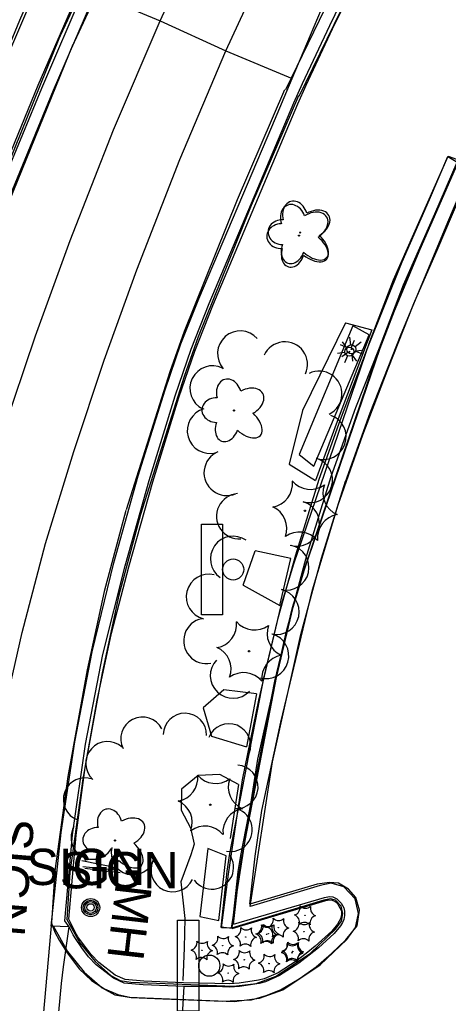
# Model space of a CAD drawing. Extents: x 588843 to 2552415, y 180129 to 269402.
# Drawn here: x 594760.9 to 594831.8, y 184873.1 to 185035.8 of the extents above; entities that cross this region are included whole.
import ezdxf

# ---------------------------------------------------------------- set-up
doc = ezdxf.new("R2010")
doc.units = 0
for name, color, linetype in [('Default', 7, 'Continuous'), ('E_DWY', 7, 'Continuous'), ('E_LAND_ShrubLine', 7, 'Continuous'), ('E_LAND_TreeLine_P', 7, 'Continuous'), ('E_LAND_Vegetation', 7, 'Continuous'), ('E_LTG', 7, 'Continuous'), ('E_MISCPROP_Planter', 7, 'Continuous'), ('E_PATH_Sidewalk', 7, 'Continuous'), ('E_RDWY_AsphConc', 7, 'Continuous'), ('E_RDWY_C_and_G', 7, 'Continuous'), ('E_RDWY_PavtEdge', 7, 'Continuous'), ('E_SGN', 7, 'Continuous'), ('E_SGN_Text', 7, 'Continuous'), ('E_STRUCT_Joint', 7, 'Continuous'), ('E_UTL_MH', 7, 'Continuous'), ('E_UTL_MH_Text', 7, 'Continuous')]:
    doc.layers.add(name, color=color, linetype=linetype)

# ---------------------------------------------------------------- blocks, each defined once
blk = doc.blocks.new('LPOL')
at = {"layer": 'Default'}
for p, q in [((-0.75, 1.3), (-2, 3.46)), ((0.75, 1.3), (2, 3.46)), ((-4, 0), (-1.5, 0)), ((1.5, 0), (4, 0)), ((-2, -3.46), (-0.75, -1.3)), ((2, -3.46), (0.75, -1.3))]:
    blk.add_line(p, q, dxfattribs=at)
for radius in [1.5, 1.5, 1.5, 0.125]:
    blk.add_circle((0, 0), radius, dxfattribs=at)
blk = doc.blocks.new('MHO')
at = {"layer": 'Default'}
for centre, radius in [((0.08, -0.12), 3), ((0.08, -0.12), 2.43), ((0.07, -0.15), 1.94), ((0.02, -0.16), 1.21)]:
    blk.add_circle(centre, radius, dxfattribs=at)
blk = doc.blocks.new('MHT')
at = {"layer": 'E_UTL_MH_Text'}
blk.add_text('MH', height=12, dxfattribs=at).set_placement((-9.81, -6))
blk = doc.blocks.new('SHRB_1')
at = {"layer": 'Default'}
blk.add_circle((0, 0), 0.0733, dxfattribs=at)
for centre, start, end in [((-4.19, 2.61), 285.188, 11.0001), ((-4.35, -2.32), 345.2113, 70.9762), ((0.16, 4.93), 225.2113, 310.9762), ((4.35, 2.32), 165.2113, 250.9762), ((-0.17, -4.93), 45.2113, 130.9762), ((4.18, -2.61), 105.2018, 190.9838)]:
    blk.add_arc(centre, 2.58, start, end, dxfattribs=at)
blk = doc.blocks.new('BSGN_1')
at = {"layer": 'Default'}
blk.add_text('SIGN', height=12, dxfattribs=at).set_placement((-18.56, -6))
blk = doc.blocks.new('DTRE_1_1')
at = {"layer": 'Default'}
blk.add_circle((-0.18, 0), 0.183, dxfattribs=at)
for centre, major_axis, ratio in [((-1.87, 5.32), (1.36, -4.98), 0.782863), ((4.06, 2.74), (-5.27, -2.93), 0.691916), ((-5.87, 0.15), (4.93, -0.12), 0.832022), ((3.54, -3.71), (-5.01, 4.58), 0.560249), ((-2.49, -5.24), (1.8, 4.86), 0.716896)]:
    blk.add_ellipse(centre, major_axis=major_axis, ratio=ratio, start_param=1.570796, end_param=4.712389, dxfattribs=at)
blk = doc.blocks.new('SGN_1')
at = {"layer": 'Default'}
blk.add_lwpolyline([(-3.5, -15), (-10.5, -15), (-10.5, 15), (-3.5, 15)], close=True, dxfattribs=at)
blk.add_circle((0, 0), 3.5, dxfattribs=at)
blk = doc.blocks.new('CTRE_1_1')
at = {"layer": 'Default'}
blk.add_circle((0, 0), 0.223, dxfattribs=at)
for centre, start, end in [((-11.97, 8.96), 280.2067, 5.9716), ((1.81, 14.92), 220.2113, 305.9762), ((13.83, 5.89), 160.2113, 245.9762), ((-13.83, -5.9), 340.2113, 65.9762), ((12.03, -9.04), 100.2511, 185.9272), ((-1.81, -14.93), 40.2113, 125.9762)]:
    blk.add_arc(centre, 7.87, start, end, dxfattribs=at)
blk = doc.blocks.new('LPOL_4')
at = {"layer": 'E_LTG'}
for p, q in [((-2.5, 4.3), (-6.6, 11.4)), ((2.5, 4.3), (6.6, 11.4)), ((-13.1, 0), (-4.9, 0)), ((4.9, 0), (13.1, 0)), ((-6.6, -11.4), (-2.5, -4.3)), ((6.6, -11.4), (2.5, -4.3))]:
    blk.add_line(p, q, dxfattribs=at)
for radius in [4.92, 4.92, 4.92, 0.41]:
    blk.add_circle((0, 0), radius, dxfattribs=at)
blk = doc.blocks.new('SIGN_3')
at = {"layer": 'E_SGN'}
blk.add_text('SIGN', height=39.37, dxfattribs=at).set_placement((-56.1, -19.7))
blk = doc.blocks.new('DTRE_4')
at = {"layer": 'E_LAND_Vegetation'}
blk.add_circle((-0.6, 0), 0.601, dxfattribs=at)
for centre, major_axis, ratio in [((-6.1, 17.5), (4.5, -16.3), 0.782863), ((13.3, 9), (-17.3, -9.6), 0.691916), ((-19.3, 0.5), (16.2, -0.4), 0.832022), ((11.6, -12.2), (-16.4, 15), 0.560249), ((-8.2, -17.2), (5.9, 15.9), 0.716896)]:
    blk.add_ellipse(centre, major_axis=major_axis, ratio=ratio, start_param=1.570796, end_param=4.712389, dxfattribs=at)

msp = doc.modelspace()

# ---------------------------------------------------------------- linework, layer by layer
at = {"layer": 'E_DWY'}
for points in [[(594812.39, 184960.2), (594816.48, 184971.63), (594821.65, 184984.69), (594829.53, 185003.63), (594833.21, 185012.2), (594849.12, 185005.19), (594850.27, 185005.27), (594851.11, 185006.05), (594851.57, 185006.94), (594851.86, 185008.3), (594851.32, 185016.44)], [(594814.75, 184959.36), (594818.82, 184970.75), (594823.97, 184983.75), (594831.83, 185002.65), (594834.51, 185008.89), (594848.68, 185002.65), (594851.33, 185002.84), (594853.13, 185004.52), (594853.95, 185006.1), (594854.37, 185008.12), (594853.81, 185016.6)], [(594766.15, 184886.39), (594766.7, 184884.88), (594767.43, 184883.57), (594768.76, 184881.47), (594770.72, 184878.83), (594772.79, 184876.9), (594774.93, 184875.53), (594777.15, 184874.56), (594779.34, 184874.1), (594784.56, 184873.87), (594794.49, 184873.47), (594799.23, 184873.7), (594801.63, 184874.39), (594804.01, 184875.37), (594807.13, 184877.18), (594809.93, 184879.14), (594812.47, 184881.35), (594814.8, 184883.63), (594816.71, 184885.96), (594817.07, 184888.54), (594816.47, 184890.6), (594815.25, 184891.99), (594813.62, 184892.99), (594812.11, 184893.09), (594810.11, 184892.83), (594798.96, 184889.53), (594799.83, 184897.45), (594800.96, 184905.02), (594804.09, 184919.59), (594809.32, 184941.47), (594813.57, 184955.52), (594817.62, 184967.09), (594821.82, 184978.08), (594826.05, 184988.8), (594830.07, 184998.04), (594834.66, 185008.8)], [(594768.63, 184887.12), (594770.88, 184883.11), (594773.38, 184880.04), (594776, 184877.75), (594777.5, 184876.91), (594779.26, 184876.61), (594796.27, 184875.94), (594799.98, 184876.41), (594803.3, 184877.62), (594808.99, 184881.41), (594813.09, 184885.36), (594814.09, 184886.71), (594814.35, 184887.97), (594814.08, 184889.17), (594813.13, 184890.16), (594812.28, 184890.4), (594811.2, 184890.2), (594795.95, 184885.56), (594800.26, 184913.5), (594804.99, 184934.68), (594808.43, 184947.41), (594812.39, 184960.2)], [(594766.45, 184885.91), (594768.8, 184881.7), (594771.57, 184878.29), (594774.55, 184875.7), (594776.65, 184874.52), (594779, 184874.12), (594796.37, 184873.44), (594800.58, 184873.97), (594804.43, 184875.37), (594810.57, 184879.46), (594814.98, 184883.7), (594816.43, 184885.67), (594816.91, 184887.99), (594816.37, 184890.4), (594814.47, 184892.38), (594812.4, 184892.97), (594810.6, 184892.63), (594799.02, 184889.11), (594802.72, 184913.04), (594807.41, 184934.08), (594810.83, 184946.72), (594814.78, 184959.46)]]:
    msp.add_lwpolyline(points, dxfattribs=at)
at = {"layer": 'E_LAND_ShrubLine'}
for points in [[(594807.12, 184963.86), (594809.56, 184961.95), (594818.67, 184983.67), (594815.98, 184985.11)], [(594790.67, 184887.48), (594793.84, 184886.8), (594795.02, 184897.51), (594791.99, 184898.73)]]:
    msp.add_lwpolyline(points, close=True, dxfattribs=at)
at = {"layer": 'E_LAND_TreeLine_P'}
for centre, radius, start, end in [((594797.38, 184980.54), 3.75, 41.559, 221.559), ((594804.75, 184978.74), 3.75, 335.9001, 155.9001), ((594792.81, 184974.78), 3.75, 64.0222, 244.0222), ((594810.43, 184973.91), 3.75, 296.3039, 116.3039), ((594792.36, 184967.78), 3.75, 105.3589, 285.3589), ((594811.12, 184966.78), 3.75, 251.0174, 71.0174), ((594795.13, 184960.83), 3.75, 112.9578, 292.9578), ((594808.87, 184959.64), 3.75, 253.2345, 73.2345), ((594797.2, 184953.65), 3.75, 94.3534, 274.3534), ((594806.71, 184952.46), 3.75, 253.2345, 73.2345), ((594796.2, 184946.61), 3.75, 54.7995, 234.7995), ((594804.98, 184945.18), 3.75, 257.6441, 77.6441), ((594792.19, 184940.34), 3.75, 76.1513, 256.1513), ((594803.37, 184937.86), 3.75, 257.6441, 77.6441), ((594791.77, 184933.04), 3.75, 101.583, 281.583), ((594801.65, 184930.57), 3.75, 254.0302, 74.0302), ((594796.17, 184927.31), 3.75, 136.6226, 316.6226), ((594788.22, 184917.49), 3.59, 358.9616, 178.9616), ((594781.22, 184916.86), 3.59, 27.0553, 207.0553), ((594795.51, 184915.75), 3.59, 338.3196, 158.3196), ((594775.42, 184912.81), 3.59, 47.8549, 227.8549), ((594796.73, 184908.92), 3.59, 265.8517, 85.8517), ((594771.72, 184906.82), 3.59, 69.7142, 249.7142), ((594795.78, 184901.82), 3.59, 259.2247, 79.2247), ((594772.99, 184900.53), 3.59, 149.994, 329.994), ((594779.62, 184897.95), 3.59, 165.0012, 345.0012), ((594786.21, 184895.14), 3.59, 154.5679, 334.5679), ((594792.68, 184895.59), 3.59, 215.7964, 35.7964)]:
    msp.add_arc(centre, radius, start, end, dxfattribs=at)
at = {"layer": 'E_MISCPROP_Planter'}
for points in [[(594814.75, 184985.63), (594807.64, 184971.12), (594805.45, 184962.29), (594809.79, 184959.56)], [(594814.75, 184985.63), (594819.12, 184984.47), (594813.41, 184969.34), (594809.79, 184959.56)], [(594797.84, 184942.24), (594803.91, 184938.89), (594805.74, 184946.66), (594799.82, 184947.95)], [(594797.84, 184942.24), (594799.82, 184947.95)], [(594800.05, 184924.29), (594794.64, 184924.94), (594791.26, 184922), (594792.63, 184917.32), (594798.42, 184915.55)], [(594800.05, 184924.29), (594798.42, 184915.55)], [(594797.07, 184909.32), (594794.01, 184910.96), (594790.43, 184910.8), (594787.67, 184908.55), (594787.6, 184905.08), (594789.14, 184902.16), (594789.78, 184899.44), (594789.23, 184897.69), (594787.57, 184893.23), (594788.23, 184887.13), (594788.1, 184882.3), (594787.87, 184876.87)], [(594797.07, 184909.32), (594795.7, 184900.36)]]:
    msp.add_lwpolyline(points, dxfattribs=at)
at = {"layer": 'E_PATH_Sidewalk'}
msp.add_lwpolyline([(594795.95, 184885.56), (594794.25, 184885.6), (594795.41, 184894.48), (594797.77, 184910.09), (594800.46, 184923.24), (594803.69, 184937.01), (594806.58, 184947.29), (594810.42, 184959.81), (594813.95, 184969.66), (594818.4, 184981.44), (594824.12, 184995.72), (594828.66, 185006.04), (594831.66, 185013.12), (594833.32, 185012.15)], dxfattribs=at)
at = {"layer": 'E_RDWY_AsphConc'}
for points in [[(594773.4, 185040.08), (594784.12, 185035.55), (594794.97, 185030.61), (594805.98, 185026.04)], [(594796.04, 184885.52), (594794.23, 184885.74), (594795.22, 184894.98), (594795.22, 184894.98), (594795.65, 184897.91), (594795.65, 184897.91), (594801.26, 184926.87), (594801.26, 184926.87), (594804.12, 184938.88), (594804.12, 184938.88), (594806.22, 184945.8), (594806.22, 184945.8), (594818.77, 184982.56), (594818.77, 184982.56), (594822.7, 184992.76), (594822.7, 184992.76), (594831.76, 185013.21), (594831.76, 185013.21)], [(594796.23, 184886.21), (594797.26, 184894.84), (594797.26, 184894.84), (594797.67, 184897.48), (594797.67, 184897.48), (594803.38, 184927.01), (594803.38, 184927.01), (594806.12, 184938.6), (594806.12, 184938.6), (594808, 184944.83), (594808, 184944.83), (594820.5, 184981.43), (594820.5, 184981.43), (594824.42, 184991.66), (594824.42, 184991.66), (594833.35, 185012.01), (594833.35, 185012.01)], [(594796.23, 184886.21), (594811.31, 184890.61), (594812.12, 184890.81), (594812.12, 184890.81), (594812.7, 184890.71), (594812.7, 184890.71), (594813.31, 184890.39), (594813.31, 184890.39), (594813.64, 184890.13), (594813.64, 184890.13), (594814.05, 184889.68), (594814.05, 184889.68), (594814.29, 184889.32), (594814.29, 184889.32), (594814.47, 184888.89), (594814.47, 184888.89), (594814.59, 184888.34), (594814.59, 184888.34), (594814.61, 184887.66), (594814.61, 184887.66), (594814.47, 184886.99), (594814.47, 184886.99), (594814.26, 184886.48), (594814.26, 184886.48), (594813.92, 184885.92), (594813.92, 184885.92), (594812.88, 184884.67), (594812.88, 184884.67), (594810.28, 184882.3), (594810.28, 184882.3), (594808.77, 184881.07), (594808.77, 184881.07), (594807.03, 184879.74), (594807.03, 184879.74), (594803.87, 184877.71), (594803.87, 184877.71), (594801.52, 184876.67), (594801.52, 184876.67), (594800.51, 184876.41), (594800.51, 184876.41), (594797.25, 184875.9), (594797.25, 184875.9), (594795.65, 184875.79), (594795.65, 184875.79), (594793.19, 184875.89), (594793.19, 184875.89), (594788.11, 184875.91)], [(594766.6, 184832.51), (594766.2, 184842.71), (594766.2, 184842.71), (594766.17, 184849.04), (594766.17, 184849.04), (594766.35, 184859.91), (594766.35, 184859.91), (594766.37, 184860.62), (594766.37, 184860.62), (594766.48, 184862.16), (594766.48, 184862.16), (594767.84, 184876.38), (594767.84, 184876.38), (594768.17, 184879.17), (594768.17, 184879.17), (594769.11, 184885.78), (594769.11, 184885.78)], [(594786.78, 184842.06), (594787.18, 184859.68), (594788.11, 184875.91)]]:
    msp.add_lwpolyline(points, dxfattribs=at)
at = {"layer": 'E_RDWY_C_and_G'}
for points in [[(594758.64, 185036.67), (594771.39, 185065.98), (594773.71, 185070.81), (594776.78, 185076.58), (594779.58, 185080.47), (594782.07, 185083.64), (594783.8, 185084.2), (594785.13, 185084.33), (594787.44, 185083.67), (594788.53, 185081.7), (594788.65, 185078.92), (594784.94, 185067.62), (594777.09, 185047.47), (594769.51, 185031.18)], [(594760.93, 185035.68), (594773.66, 185064.94), (594775.94, 185069.68), (594778.91, 185075.26), (594781.57, 185078.96), (594783.56, 185081.49), (594784.32, 185081.74), (594784.91, 185081.8), (594785.76, 185081.55), (594786.06, 185081.01), (594786.13, 185079.27), (594782.58, 185068.47), (594774.79, 185048.45), (594767.24, 185032.23)], [(594733.16, 184957.36), (594737.86, 184973.99), (594742.95, 184990.5), (594742.95, 184990.5), (594745.81, 184998.71), (594749.04, 185006.78), (594749.04, 185006.78), (594767.56, 185049.94), (594767.56, 185049.94), (594769.32, 185054.04), (594769.32, 185054.04), (594772.54, 185061.54), (594772.67, 185061.84), (594772.67, 185061.84), (594772.7, 185061.92), (594772.7, 185061.92), (594774.1, 185065.07), (594774.1, 185065.07), (594775.43, 185067.87), (594775.43, 185067.87), (594777.54, 185071.85), (594777.54, 185071.85)], [(594755.58, 185004.53), (594763.96, 185024.94), (594763.96, 185024.94), (594770.96, 185041.09), (594770.96, 185041.09), (594774.32, 185048.6), (594774.32, 185048.6), (594775.69, 185051.68), (594775.69, 185051.68), (594777.9, 185056.7), (594777.9, 185056.7), (594779.04, 185059.35), (594779.04, 185059.35), (594779.19, 185059.71), (594779.19, 185059.71), (594781.25, 185065.06), (594781.25, 185065.06), (594781.73, 185066.37), (594781.73, 185066.37), (594782.71, 185069.33), (594782.71, 185069.33)], [(594756.17, 185004.14), (594764.55, 185024.43), (594764.55, 185024.43), (594771.59, 185040.77), (594771.59, 185040.77), (594775.69, 185050.05), (594775.69, 185050.05), (594776.34, 185051.53), (594776.34, 185051.53), (594778.27, 185055.9), (594778.27, 185055.9), (594779.71, 185059.15), (594779.71, 185059.15), (594779.84, 185059.48), (594779.84, 185059.48), (594781.92, 185064.81), (594781.92, 185064.81), (594782.42, 185066.22), (594782.42, 185066.22), (594783.41, 185069.3), (594783.41, 185069.3)], [(594877.71, 185065.75), (594868.91, 185068.38), (594863.17, 185069.42), (594857.86, 185069.72), (594851.23, 185069.06), (594842.77, 185066.96), (594836.57, 185064.64), (594831.24, 185061.78), (594825.72, 185057.68), (594821.03, 185053.11), (594817.27, 185048.39), (594814.12, 185043.28), (594804.83, 185024.13)], [(594758, 185003.45), (594766.48, 185024.09), (594766.48, 185024.09), (594773.4, 185040.08), (594773.4, 185040.08), (594776.84, 185047.74), (594776.84, 185047.74), (594778.17, 185050.72), (594778.17, 185050.72), (594780.3, 185055.64), (594780.3, 185055.64), (594781.43, 185058.33), (594781.43, 185058.33), (594781.55, 185058.64), (594781.55, 185058.64), (594783.55, 185063.79), (594783.55, 185063.79), (594784.07, 185065.21), (594784.07, 185065.21), (594785.14, 185068.27), (594785.14, 185068.27)], [(594876.99, 185063.36), (594868.33, 185065.95), (594862.88, 185066.94), (594857.91, 185067.21), (594851.66, 185066.59), (594843.51, 185064.57), (594837.6, 185062.36), (594832.59, 185059.66), (594827.35, 185055.77), (594822.89, 185051.43), (594819.32, 185046.95), (594816.31, 185042.07), (594807.08, 185023.04)], [(594776.45, 184945.97), (594780.52, 184960.32), (594784.94, 184974.57), (594784.94, 184974.57), (594787.57, 184982.15), (594790.53, 184989.6), (594790.53, 184989.6), (594802.59, 185018.02), (594802.59, 185018.02), (594805.98, 185026.04), (594805.98, 185026.04), (594810.8, 185037.48), (594810.8, 185037.48), (594811.66, 185039.52), (594811.66, 185039.52), (594811.7, 185039.61), (594811.7, 185039.61), (594814.89, 185046.97), (594814.89, 185046.97), (594816.19, 185049.92), (594816.19, 185049.92), (594818.65, 185055.4), (594818.65, 185055.4)], [(594778.35, 184945.47), (594782.3, 184959.57), (594786.6, 184973.57), (594786.6, 184973.57), (594789.25, 184981.26), (594792.24, 184988.82), (594792.24, 184988.82), (594806.25, 185021.99), (594806.25, 185021.99), (594807.68, 185025.21), (594807.68, 185025.21), (594812.18, 185034.79), (594812.18, 185034.79), (594813.96, 185038.42), (594813.96, 185038.42), (594814.51, 185039.46), (594814.51, 185039.46), (594817.84, 185045.3), (594817.84, 185045.3), (594819.79, 185048.22), (594819.79, 185048.22), (594823.69, 185052.86), (594823.69, 185052.86)], [(594778.95, 184945.27), (594782.91, 184959.32), (594787.21, 184973.28), (594787.21, 184973.28), (594789.85, 184980.94), (594792.83, 184988.49), (594792.83, 184988.49), (594806.87, 185021.84), (594806.87, 185021.84), (594808.25, 185024.94), (594808.25, 185024.94), (594812.64, 185034.25), (594812.64, 185034.25), (594814.56, 185038.13), (594814.56, 185038.13), (594815.12, 185039.2), (594815.12, 185039.2), (594818.34, 185044.95), (594818.34, 185044.95), (594820.32, 185047.92), (594820.32, 185047.92), (594824.3, 185052.6), (594824.3, 185052.6)], [(594732.85, 184957.59), (594735.96, 184968.85), (594740.4, 184983.98), (594744.42, 184995.22), (594750.18, 185009.74), (594760.93, 185035.68)], [(594767.38, 185032.57), (594756.87, 185006.68), (594749.48, 184988.04), (594744.58, 184972.12), (594739.31, 184951.73)], [(594769.7, 185031.63), (594759.19, 185005.75), (594751.84, 184987.21), (594746.98, 184971.44), (594741.73, 184951.1)], [(594804.71, 185024.17), (594796.86, 185005.97), (594788.1, 184984.2), (594785.73, 184977.55), (594778.5, 184954.69)], [(594807.01, 185023.18), (594799.17, 185005.01), (594790.44, 184983.31), (594788.1, 184976.75), (594780.88, 184953.93)], [(594796.04, 184885.52), (594796.07, 184886.13), (594797.05, 184894.89), (594797.05, 184894.89), (594797.46, 184897.57), (594797.46, 184897.57), (594803.11, 184926.39), (594803.11, 184926.39), (594806.03, 184938.56), (594806.03, 184938.56), (594808.03, 184945.15), (594808.03, 184945.15), (594820.39, 184981.51), (594820.39, 184981.51), (594824.37, 184991.9), (594824.37, 184991.9), (594833.46, 185012.55), (594833.46, 185012.55)], [(594831.76, 185013.21), (594833.12, 185012.68)], [(594778.47, 184954.58), (594774.87, 184941.21), (594772.09, 184928.25), (594768.89, 184910.61), (594766.74, 184895.02), (594766.23, 184887.19), (594763.57, 184857.4), (594763.28, 184845.82), (594764.27, 184831.09)], [(594780.88, 184953.93), (594777.31, 184940.62), (594774.54, 184927.77), (594771.36, 184910.22), (594769.23, 184894.77), (594768.73, 184887), (594768.72, 184886.97)], [(594769.11, 184885.78), (594766.12, 184885.9), (594767.76, 184901.34), (594767.76, 184901.34), (594770.02, 184916.34), (594772.92, 184931.22), (594776.45, 184945.97), (594776.45, 184945.97)], [(594788.11, 184875.91), (594781.35, 184876.16), (594778.17, 184876.47), (594778.17, 184876.47), (594776.4, 184877.26), (594776.4, 184877.26), (594773.54, 184879.49), (594773.54, 184879.49), (594772.3, 184880.79), (594772.3, 184880.79), (594771.18, 184882.28), (594771.18, 184882.28), (594770.12, 184883.82), (594770.12, 184883.82), (594769.74, 184884.47), (594769.74, 184884.47), (594769.11, 184885.78), (594769.11, 184885.78), (594768.37, 184886.76), (594769.66, 184900.97), (594769.66, 184900.97), (594771.78, 184915.95), (594774.68, 184930.8), (594778.35, 184945.47), (594778.35, 184945.47)], [(594796.04, 184885.52), (594811.52, 184890.11), (594812.09, 184890.22), (594812.09, 184890.22), (594812.54, 184890.17), (594812.54, 184890.17), (594813.05, 184889.96), (594813.05, 184889.96), (594813.24, 184889.83), (594813.24, 184889.83), (594813.51, 184889.51), (594813.51, 184889.51), (594813.84, 184888.93), (594813.84, 184888.93), (594814.03, 184888.51), (594814.03, 184888.51), (594814.11, 184888.24), (594814.11, 184888.24), (594814.13, 184887.79), (594814.13, 184887.79), (594813.96, 184887.12), (594813.96, 184887.12), (594813.75, 184886.68), (594813.75, 184886.68), (594813.47, 184886.23), (594813.47, 184886.23), (594812.49, 184885.07), (594812.49, 184885.07), (594809.76, 184882.58), (594809.76, 184882.58), (594808.28, 184881.37), (594808.28, 184881.37), (594806.63, 184880.11), (594806.63, 184880.11), (594803.63, 184878.18), (594803.63, 184878.18), (594801.35, 184877.2), (594801.35, 184877.2), (594800.38, 184876.96), (594800.38, 184876.96), (594797.17, 184876.47), (594797.17, 184876.47), (594795.59, 184876.35), (594795.59, 184876.35), (594793.16, 184876.41), (594793.16, 184876.41), (594787.98, 184876.49), (594781.41, 184876.76), (594778.34, 184877.04), (594778.34, 184877.04), (594776.68, 184877.77), (594776.68, 184877.77), (594773.99, 184879.89), (594773.99, 184879.89), (594772.71, 184881.21), (594772.71, 184881.21), (594771.62, 184882.61), (594771.62, 184882.61), (594770.54, 184884.11), (594770.54, 184884.11), (594770.09, 184884.87), (594770.09, 184884.87), (594769.39, 184886.35), (594769.39, 184886.35), (594769.02, 184887.02), (594770.24, 184900.91), (594770.24, 184900.91), (594771.75, 184912.13), (594773.7, 184923.27), (594776.1, 184934.32), (594778.95, 184945.27), (594778.95, 184945.27)]]:
    msp.add_lwpolyline(points, dxfattribs=at)
at = {"layer": 'E_RDWY_PavtEdge'}
for points in [[(594753.23, 184951.56), (594758.19, 184967.59), (594763.54, 184983.5), (594769.27, 184999.27), (594769.27, 184999.27), (594776.44, 185017.52), (594784.12, 185035.55), (594784.12, 185035.55)], [(594765.18, 184949.17), (594769.86, 184964.36), (594774.89, 184979.44), (594780.28, 184994.4), (594780.28, 184994.4), (594787.37, 185012.61), (594794.97, 185030.61), (594794.97, 185030.61)], [(594757.97, 184919.56), (594761.33, 184934.42), (594765.18, 184949.17), (594765.18, 184949.17)]]:
    msp.add_lwpolyline(points, dxfattribs=at)
at = {"layer": 'E_SGN'}
msp.add_line((594771.7, 184895.47), (594777.54, 184894.77), dxfattribs=at)
for points in [[(594771.2, 184896.75), (594777.12, 184895.55)], [(594776.83, 184895.13), (594771.33, 184895.68)]]:
    msp.add_lwpolyline(points, dxfattribs=at)
at = {"layer": 'E_STRUCT_Joint'}
for points in [[(594784.12, 185035.55), (594796.13, 185061.65)], [(594794.97, 185030.61), (594807.54, 185057.76)]]:
    msp.add_lwpolyline(points, dxfattribs=at)

# ---------------------------------------------------------------- block references
at = {"layer": 'E_LAND_Vegetation'}
for name, p, xscale, yscale, rotation in [('DTRE_4', (594807.17, 185000.06), 0.15240030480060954, 0.15240030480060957, 3.4338469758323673), ('SHRB_1', (594808.08, 184887.67), 0.49999999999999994, 0.5000000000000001, 8.537736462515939e-07), ('SHRB_1', (594803.65, 184885.63), 0.49999999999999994, 0.5000000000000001, 8.537736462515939e-07), ('SHRB_1', (594798.29, 184884.09), 0.49999999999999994, 0.5000000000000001, 8.537736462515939e-07), ('SHRB_1', (594801.72, 184884.53), 0.49999999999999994, 0.5000000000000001, 8.537736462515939e-07), ('SHRB_1', (594802.01, 184884.63), 0.49999999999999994, 0.5000000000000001, 8.537736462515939e-07), ('SHRB_1', (594807.89, 184884.97), 0.49999999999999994, 0.5000000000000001, 8.537736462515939e-07), ('SHRB_1', (594791.03, 184881.87), 0.49999999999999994, 0.5000000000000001, 8.537736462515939e-07), ('SHRB_1', (594794.48, 184882.67), 0.49999999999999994, 0.5000000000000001, 8.537736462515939e-07), ('SHRB_1', (594798.04, 184880.32), 0.49999999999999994, 0.5000000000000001, 8.537736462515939e-07), ('SHRB_1', (594805.95, 184881.48), 0.49999999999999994, 0.5000000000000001, 8.537736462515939e-07), ('SHRB_1', (594806.05, 184881.7), 0.49999999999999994, 0.5000000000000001, 8.537736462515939e-07), ('SHRB_1', (594802.15, 184879.7), 0.49999999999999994, 0.5000000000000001, 8.537736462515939e-07), ('SHRB_1', (594795.39, 184878.11), 0.49999999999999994, 0.5000000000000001, 8.537736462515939e-07)]:
    msp.add_blockref(name, p, dxfattribs=dict(at, xscale=xscale, yscale=yscale, rotation=rotation))
at = {"layer": 'E_LAND_Vegetation', "xscale": 0.5, "yscale": 0.5}
for name, p in [('DTRE_1_1', (594807.36, 185000.55)), ('DTRE_1_1', (594796.43, 184971.13)), ('CTRE_1_1', (594808.06, 184954.57)), ('CTRE_1_1', (594798.83, 184931.33)), ('CTRE_1_1', (594792.42, 184905.95)), ('DTRE_1_1', (594776.75, 184900.05))]:
    msp.add_blockref(name, p, dxfattribs=at)
at = {"layer": 'E_LTG'}
for name, p, xscale, yscale, rotation in [('LPOL', (594815.41, 184980.87), 0.4999999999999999, 0.4999999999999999, -113.23245135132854), ('LPOL_4', (594815.75, 184981.26), 0.15240030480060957, 0.15240030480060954, -22.695295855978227)]:
    msp.add_blockref(name, p, dxfattribs=dict(at, xscale=xscale, yscale=yscale, rotation=rotation))
at = {"layer": 'E_SGN', "xscale": 0.5, "yscale": 0.5}
for name, p in [('SGN_1', (594796.2, 184944.85)), ('BSGN_1', (594771.33, 184895.68)), ('BSGN_1', (594776.83, 184895.13)), ('SGN_1', (594792.25, 184879.35))]:
    msp.add_blockref(name, p, dxfattribs=at)
at = {"layer": 'E_SGN_Text', "xscale": 0.15240030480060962, "yscale": 0.1524003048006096, "rotation": -94.74721793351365}
msp.add_blockref('SIGN_3', (594759.63, 184895.29), dxfattribs=at)
at = {"layer": 'E_UTL_MH', "xscale": 0.4999999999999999, "yscale": 0.4999999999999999, "rotation": -113.23245135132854}
msp.add_blockref('MHO', (594772.71, 184888.97), dxfattribs=at)
at = {"layer": 'E_UTL_MH_Text', "xscale": 0.4999999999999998, "yscale": 0.4999999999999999, "rotation": -96.59636903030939}
msp.add_blockref('MHT', (594779.23, 184887.86), dxfattribs=at)

doc.saveas('drawing.dxf')
